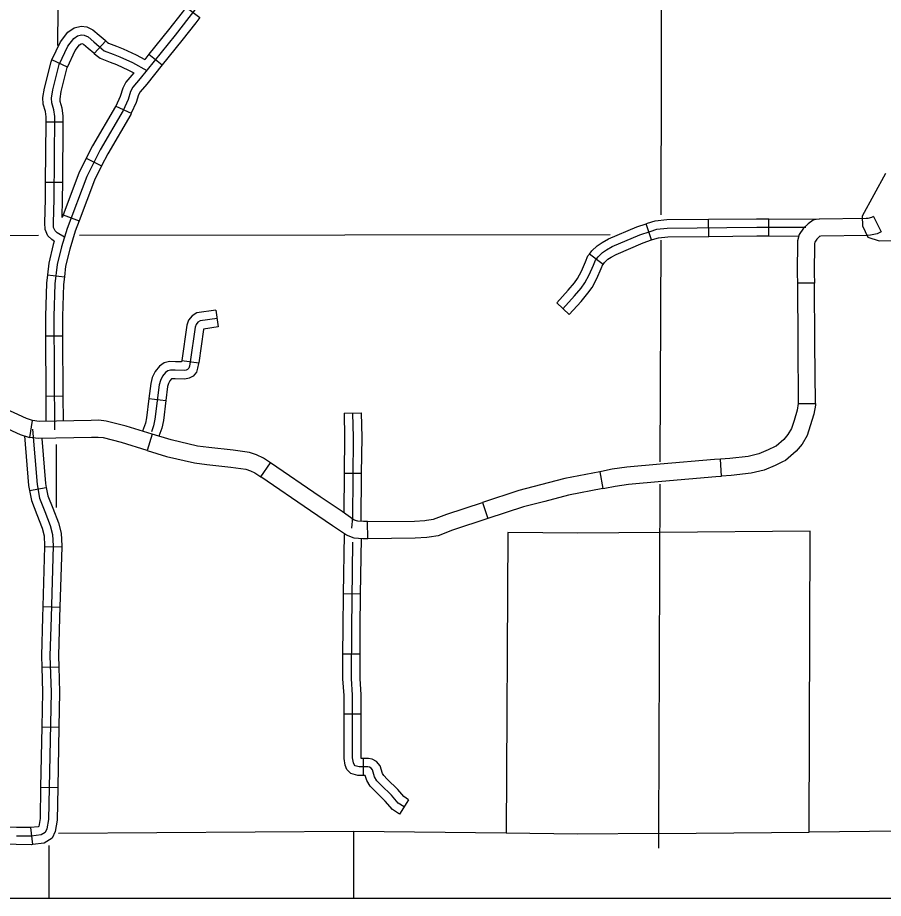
# Model space of a CAD drawing. Extents: x 1374139 to 1377472, y 1168351 to 1170484.
# Drawn here: x 1376021 to 1376172.9, y 1168653.8 to 1168808.4 of the extents above; entities that cross this region are included whole.
import ezdxf

# ---------------------------------------------------------------- set-up
doc = ezdxf.new("R2010")
doc.units = 0
doc.layers.add('26', color=7, linetype='Continuous')
doc.layers.add('Default', color=7, linetype='Continuous')

msp = doc.modelspace()

# ---------------------------------------------------------------- linework, layer by layer
at = {"layer": '26'}
msp.add_lwpolyline([(1375090, 1169579.43), (1376597.43, 1169579.43), (1376597.43, 1168653.79), (1375090, 1168653.79)], close=True, dxfattribs=at)
at = {"layer": 'Default'}
for p, q in [((1376050.54, 1168810.18), (1376052.94, 1168808.37)), ((1376034.42, 1168802.08), (1376036.45, 1168804.29)), ((1376029.73, 1168799.69), (1376027.01, 1168800.96)), ((1376044.02, 1168801.94), (1376046.35, 1168800.05)), ((1376038.19, 1168792.82), (1376040.92, 1168791.58)), ((1376028.98, 1168789.99), (1376025.98, 1168790.01)), ((1376033.04, 1168783.67), (1376035.72, 1168782.33)), ((1376028.9, 1168779.43), (1376025.9, 1168779.45)), ((1376028.97, 1168773.77), (1376031.77, 1168772.71)), ((1376152.82, 1168770.06), (1376152.82, 1168773.06)), ((1376171.22, 1168773.46), (1376172.56, 1168770.78)), ((1376132.26, 1168769.37), (1376131.29, 1168772.2)), ((1376142.28, 1168769.98), (1376142.25, 1168772.98)), ((1376123.73, 1168765.05), (1376121.34, 1168766.87)), ((1376026.21, 1168763.23), (1376029.19, 1168762.88)), ((1376160.84, 1168761.78), (1376157.84, 1168761.76)), ((1376117.81, 1168756.26), (1376115.6, 1168758.28)), ((1376055.76, 1168757.05), (1376056.19, 1168754.08)), ((1376025.88, 1168752.5), (1376028.88, 1168752.52)), ((1376049.8, 1168748.19), (1376052.77, 1168747.78)), ((1376025.94, 1168741.94), (1376028.94, 1168741.96)), ((1376044.03, 1168741.53), (1376047.01, 1168741.16)), ((1376158.01, 1168740.64), (1376161.01, 1168740.66)), ((1376078.28, 1168738.93), (1376081.28, 1168738.99)), ((1376023.13, 1168734.69), (1376023.57, 1168737.65)), ((1376044.58, 1168735.28), (1376043.69, 1168732.42)), ((1376063.66, 1168727.76), (1376065.35, 1168730.24)), ((1376144.5, 1168727.9), (1376144.33, 1168730.9)), ((1376078.31, 1168728.42), (1376081.31, 1168728.39)), ((1376123.15, 1168728.65), (1376123.71, 1168725.7)), ((1376023.06, 1168725.35), (1376026.01, 1168725.9)), ((1376102.55, 1168723.28), (1376103.49, 1168720.43)), ((1376082.44, 1168716.91), (1376082.41, 1168719.91)), ((1376025.72, 1168715.55), (1376028.72, 1168715.46)), ((1376081.19, 1168707.18), (1376078.2, 1168707.22)), ((1376025.4, 1168704.99), (1376028.4, 1168704.9)), ((1376081.09, 1168696.63), (1376078.09, 1168696.65)), ((1376025.22, 1168694.35), (1376028.22, 1168694.44)), ((1376081.28, 1168686.09), (1376078.28, 1168686.09)), ((1376025.23, 1168683.87), (1376028.23, 1168683.81)), ((1376081.61, 1168678.35), (1376081.61, 1168675.35)), ((1376025.02, 1168673.31), (1376028.02, 1168673.25)), ((1376089.61, 1168671.11), (1376087.99, 1168668.59)), ((1376023.23, 1168666.2), (1376023.6, 1168663.22))]:
    msp.add_line(p, q, dxfattribs=at)
for points in [[(1376054.19, 1168903.75), (1376053.77, 1168873.7), (1376053.77, 1168848.01), (1376053.6, 1168826.19), (1376053.6, 1168812.66), (1376053.42, 1168811.6), (1376052.67, 1168810.51), (1376051.06, 1168808.38), (1376048.65, 1168805.27), (1376042.49, 1168797.67), (1376041.22, 1168796.17), (1376040.82, 1168795.42), (1376040.36, 1168793.98), (1376039.5, 1168792.08), (1376035.47, 1168785.18), (1376033.11, 1168780.46), (1376029.66, 1168771.36), (1376028.68, 1168768.14), (1376027.93, 1168765.03), (1376027.53, 1168761.63), (1376027.36, 1168755.93), (1376027.47, 1168736.03)], [(1376028.6, 1168876.77), (1376027.98, 1168803.46)], [(1376133.97, 1168822.44), (1376133.89, 1168773.76)], [(1376050.54, 1168810.18), (1376049.87, 1168809.29), (1376047.47, 1168806.2), (1376044.02, 1168801.94)], [(1376052.94, 1168808.37), (1376052.25, 1168807.46), (1376049.82, 1168804.33), (1376046.35, 1168800.05)], [(1376027.01, 1168800.96), (1376028.5, 1168804.14), (1376029.77, 1168805.79), (1376030.88, 1168806.56), (1376032.12, 1168806.87), (1376033.1, 1168806.73), (1376034.18, 1168806.25), (1376035.31, 1168805.28), (1376036.32, 1168804.4), (1376036.45, 1168804.29)], [(1376029.19, 1168769.82), (1376027.9, 1168770.6), (1376027.55, 1168770.94), (1376027.28, 1168771.53), (1376027.25, 1168772.35), (1376027.38, 1168776.48), (1376027.49, 1168791.03), (1376027.35, 1168792.17), (1376026.97, 1168793.41), (1376026.94, 1168794.24), (1376027.18, 1168795.68), (1376028.28, 1168800.12), (1376029.79, 1168803.35), (1376030.82, 1168804.69), (1376031.51, 1168805.18), (1376032.2, 1168805.35), (1376032.68, 1168805.28), (1376033.36, 1168804.97), (1376034.33, 1168804.14), (1376035.32, 1168803.28), (1376035.74, 1168802.91), (1376036.18, 1168802.56), (1376037.76, 1168801.94), (1376038.93, 1168801.49), (1376041.13, 1168800.5), (1376043.65, 1168799.1)], [(1376036.45, 1168804.29), (1376036.7, 1168804.05), (1376036.93, 1168803.88), (1376038.31, 1168803.34), (1376039.51, 1168802.88), (1376041.81, 1168801.84), (1376043.28, 1168801.02)], [(1376029.73, 1168799.69), (1376031.08, 1168802.57), (1376031.87, 1168803.6), (1376032.14, 1168803.79), (1376032.27, 1168803.82), (1376032.55, 1168803.69), (1376033.35, 1168803.01), (1376034.33, 1168802.16), (1376034.42, 1168802.08)], [(1376025.98, 1168790.01), (1376025.99, 1168790.94), (1376025.88, 1168791.86), (1376025.48, 1168793.16), (1376025.43, 1168794.33), (1376025.71, 1168795.99), (1376026.86, 1168800.62), (1376027.01, 1168800.96)], [(1376034.42, 1168802.08), (1376034.77, 1168801.76), (1376035.44, 1168801.24), (1376037.22, 1168800.54), (1376038.36, 1168800.11), (1376040.46, 1168799.16), (1376041.36, 1168798.66)], [(1376044.02, 1168801.94), (1376043.28, 1168801.02)], [(1376028.98, 1168789.99), (1376028.99, 1168791.11), (1376028.82, 1168792.48), (1376028.46, 1168793.67), (1376028.44, 1168794.14), (1376028.65, 1168795.38), (1376029.7, 1168799.62), (1376029.73, 1168799.69)], [(1376046.35, 1168800.05), (1376043.65, 1168796.71), (1376042.47, 1168795.32), (1376042.21, 1168794.83), (1376041.76, 1168793.44), (1376040.92, 1168791.58)], [(1376041.36, 1168798.66), (1376039.98, 1168797.02), (1376039.44, 1168796.01), (1376038.96, 1168794.52), (1376038.19, 1168792.82)], [(1376038.19, 1168792.82), (1376038.16, 1168792.77), (1376034.15, 1168785.89), (1376033.04, 1168783.67)], [(1376040.92, 1168791.58), (1376040.83, 1168791.39), (1376036.79, 1168784.46), (1376035.72, 1168782.33)], [(1376025.9, 1168779.45), (1376025.98, 1168790.01)], [(1376028.9, 1168779.43), (1376028.98, 1168789.99)], [(1376033.04, 1168783.67), (1376031.74, 1168781.06), (1376028.78, 1168773.26)], [(1376035.72, 1168782.33), (1376034.49, 1168779.85), (1376031.77, 1168772.71)], [(1376173.33, 1168781.01), (1376169.24, 1168773.54), (1376169.27, 1168771.85), (1376170.19, 1168769.82), (1376172.23, 1168769.17), (1376185.3, 1168769.35)], [(1376027.42, 1168769.14), (1376026.97, 1168769.41), (1376026.31, 1168770.07), (1376025.79, 1168771.16), (1376025.74, 1168772.35), (1376025.88, 1168776.51), (1376025.9, 1168779.45)], [(1376028.78, 1168773.26), (1376028.88, 1168776.45), (1376028.9, 1168779.43)], [(1376142.25, 1168772.98), (1376150.7, 1168773.06), (1376152.82, 1168773.06)], [(1376152.82, 1168773.06), (1376161.65, 1168773.01)], [(1376171.22, 1168773.46), (1376170.83, 1168773.27), (1376170.2, 1168773.13), (1376169.91, 1168773.1), (1376161.65, 1168773.01), (1376161.15, 1168772.92)], [(1376031.77, 1168772.71), (1376031.08, 1168770.88), (1376030.13, 1168767.74), (1376029.41, 1168764.76), (1376029.19, 1168762.88)], [(1376116.7, 1168757.27), (1376118.75, 1168759.52), (1376119.89, 1168760.89), (1376120.53, 1168761.8), (1376121.29, 1168763.22), (1376122.04, 1168764.92), (1376122.4, 1168765.78), (1376122.88, 1168766.41), (1376123.66, 1168767.14), (1376124.35, 1168767.6), (1376125.35, 1168768.17), (1376130.21, 1168770.25), (1376131.98, 1168770.85), (1376133.19, 1168771.21), (1376135.02, 1168771.41), (1376150.71, 1168771.56), (1376159.32, 1168771.56)], [(1376121.34, 1168766.87), (1376121.76, 1168767.42), (1376122.73, 1168768.32), (1376123.56, 1168768.88), (1376124.68, 1168769.52), (1376129.67, 1168771.65), (1376131.29, 1168772.2)], [(1376131.29, 1168772.2), (1376131.52, 1168772.28), (1376132.9, 1168772.69), (1376134.93, 1168772.91), (1376142.25, 1168772.98)], [(1376161.15, 1168772.92), (1376160.64, 1168772.82), (1376159.72, 1168772.2), (1376158.94, 1168771.39), (1376158.19, 1168770.29), (1376157.85, 1168769.19), (1376157.82, 1168763.5), (1376157.84, 1168761.76)], [(1375924.81, 1168769.7), (1375975.05, 1168769.82), (1376024.65, 1168770.16)], [(1376031.87, 1168770.18), (1376124.97, 1168770.32)], [(1376132.26, 1168769.37), (1376132.43, 1168769.42), (1376133.49, 1168769.73), (1376135.11, 1168769.91), (1376142.28, 1168769.98)], [(1376142.28, 1168769.98), (1376150.71, 1168770.06), (1376152.82, 1168770.06)], [(1376152.81, 1168770.06), (1376158.11, 1168770.03)], [(1376161.81, 1168769.99), (1376161.67, 1168769.89), (1376161.27, 1168769.48), (1376160.92, 1168768.97), (1376160.84, 1168768.72), (1376160.82, 1168763.51), (1376160.84, 1168761.78)], [(1376172.56, 1168770.78), (1376171.84, 1168770.42), (1376170.7, 1168770.16), (1376170.09, 1168770.1), (1376161.94, 1168770.01), (1376161.7, 1168769.97)], [(1376027.42, 1168769.14), (1376027.23, 1168768.53), (1376026.45, 1168765.29), (1376026.21, 1168763.23)], [(1376123.73, 1168765.05), (1376124, 1168765.4), (1376124.6, 1168765.97), (1376125.14, 1168766.32), (1376126.02, 1168766.82), (1376130.75, 1168768.85), (1376132.26, 1168769.37)], [(1376133.88, 1168769.31), (1376133.73, 1168730.42)], [(1376115.6, 1168758.28), (1376117.62, 1168760.51), (1376118.7, 1168761.8), (1376119.24, 1168762.59), (1376119.94, 1168763.88), (1376120.67, 1168765.51), (1376121.09, 1168766.53), (1376121.34, 1168766.87)], [(1376117.81, 1168756.26), (1376119.89, 1168758.54), (1376121.09, 1168759.98), (1376121.81, 1168761.02), (1376122.63, 1168762.56), (1376123.42, 1168764.32), (1376123.71, 1168765.03), (1376123.73, 1168765.05)], [(1376026.21, 1168763.23), (1376026.03, 1168761.74), (1376025.86, 1168755.95), (1376025.88, 1168752.5)], [(1376029.19, 1168762.88), (1376029.03, 1168761.52), (1376028.86, 1168755.92), (1376028.88, 1168752.52)], [(1376157.84, 1168761.76), (1376157.92, 1168751.2)], [(1376160.92, 1168751.22), (1376160.84, 1168761.78)], [(1376055.76, 1168757.05), (1376052.45, 1168756.57), (1376051.6, 1168756.01), (1376051, 1168755.25), (1376050.67, 1168754.41), (1376049.8, 1168748.19)], [(1376055.98, 1168755.56), (1376053, 1168755.14), (1376052.63, 1168754.89), (1376052.32, 1168754.5), (1376052.13, 1168754.03), (1376051.27, 1168747.94), (1376051.13, 1168747.22), (1376051.01, 1168746.87), (1376050.82, 1168746.63), (1376050.58, 1168746.5), (1376050.22, 1168746.43), (1376048.66, 1168746.47), (1376047.8, 1168746.51), (1376047.35, 1168746.39), (1376046.94, 1168746.1), (1376046.41, 1168745.45), (1376046.04, 1168744.67), (1376045.83, 1168743.89), (1376045.09, 1168737.9), (1376044.85, 1168736.75), (1376044.46, 1168735.66)], [(1376056.19, 1168754.08), (1376053.62, 1168753.71), (1376053.6, 1168753.65), (1376052.77, 1168747.78)], [(1376025.88, 1168752.5), (1376025.94, 1168741.94)], [(1376028.88, 1168752.52), (1376028.94, 1168741.96)], [(1376157.92, 1168751.2), (1376158.01, 1168740.64)], [(1376161.01, 1168740.66), (1376160.92, 1168751.22)], [(1376049.8, 1168748.19), (1376049.79, 1168748.19), (1376049.75, 1168747.95), (1376048.72, 1168747.97), (1376047.63, 1168748.02), (1376046.7, 1168747.77), (1376045.91, 1168747.21), (1376045.13, 1168746.25), (1376044.62, 1168745.18), (1376044.36, 1168744.17), (1376044.03, 1168741.53)], [(1376052.77, 1168747.78), (1376052.75, 1168747.69), (1376052.58, 1168746.82), (1376052.35, 1168746.16), (1376051.81, 1168745.44), (1376051.07, 1168745.07), (1376050.35, 1168744.93), (1376048.61, 1168744.97), (1376047.98, 1168745), (1376047.97, 1168745), (1376047.68, 1168744.64), (1376047.45, 1168744.15), (1376047.31, 1168743.61), (1376047.01, 1168741.16)], [(1376023.61, 1168737.65), (1376022.56, 1168738.02), (1376016.75, 1168740.64), (1376014.33, 1168741.78)], [(1376025.94, 1168741.94), (1376025.96, 1168737.5)], [(1376028.94, 1168741.96), (1376028.96, 1168737.56)], [(1376044.03, 1168741.53), (1376043.61, 1168738.15), (1376043.4, 1168737.17), (1376042.91, 1168735.8)], [(1376047.01, 1168741.16), (1376046.58, 1168737.65), (1376046.29, 1168736.34), (1376045.78, 1168734.91)], [(1376158.01, 1168740.64), (1376158.01, 1168740.62), (1376157.8, 1168739.46), (1376157.26, 1168737.65), (1376156.79, 1168736.28), (1376156.2, 1168735.23), (1376155.48, 1168734.35), (1376154.12, 1168733.16), (1376153.95, 1168733.09)], [(1376161.01, 1168740.66), (1376161.01, 1168740.35), (1376160.72, 1168738.76), (1376160.12, 1168736.73), (1376159.54, 1168735.05), (1376158.69, 1168733.53), (1376157.63, 1168732.25), (1376155.79, 1168730.64), (1376155.26, 1168730.39)], [(1376013.05, 1168739.07), (1376015.49, 1168737.92), (1376021.44, 1168735.23), (1376022.89, 1168734.72), (1376023.13, 1168734.69)], [(1376081.28, 1168738.99), (1376081.37, 1168734.7), (1376081.31, 1168728.39)], [(1376033.86, 1168737.66), (1376024.77, 1168737.48), (1376023.57, 1168737.65)], [(1376044.58, 1168735.28), (1376040.04, 1168736.69), (1376036.53, 1168737.56), (1376035.25, 1168737.69), (1376033.86, 1168737.66)], [(1376078.28, 1168738.93), (1376078.37, 1168734.69), (1376078.31, 1168728.42)], [(1376079.78, 1168738.96), (1376079.87, 1168734.7), (1376079.74, 1168720.66), (1376079.56, 1168718.79)], [(1376023.57, 1168736.14), (1376024.39, 1168726.42), (1376024.83, 1168724.03), (1376025.78, 1168721.7), (1376026.72, 1168719.21), (1376027.13, 1168717.64), (1376027.23, 1168715.68), (1376026.85, 1168703.13), (1376026.66, 1168696.36), (1376026.85, 1168689.99), (1376026.41, 1168667.66), (1376026.12, 1168665.99), (1376025.84, 1168665.36), (1376025.12, 1168664.92), (1376023.35, 1168664.7), (1376020.77, 1168664.73)], [(1376022.17, 1168734.98), (1376022.9, 1168726.23), (1376023.06, 1168725.35)], [(1376033.92, 1168734.66), (1376024.58, 1168734.47), (1376023.13, 1168734.69)], [(1376025.22, 1168734.49), (1376025.88, 1168726.62), (1376026.01, 1168725.9)], [(1376043.69, 1168732.42), (1376039.23, 1168733.8), (1376036.03, 1168734.6), (1376035.13, 1168734.68), (1376033.92, 1168734.66)], [(1376054.56, 1168732.93), (1376052.54, 1168733.16), (1376047.91, 1168734.25), (1376044.58, 1168735.28)], [(1376027.75, 1168733.46), (1376027.75, 1168722.4)], [(1376065.35, 1168730.24), (1376064.14, 1168731.06), (1376062.92, 1168731.65), (1376061.66, 1168732.03), (1376058.79, 1168732.44), (1376054.56, 1168732.93)], [(1376153.95, 1168733.09), (1376152.74, 1168732.5), (1376151.06, 1168731.83), (1376149.19, 1168731.35), (1376145.97, 1168730.99), (1376144.33, 1168730.9)], [(1376043.69, 1168732.42), (1376047.13, 1168731.35), (1376052.02, 1168730.2), (1376054.22, 1168729.95)], [(1376054.22, 1168729.95), (1376058.41, 1168729.46), (1376061.01, 1168729.09), (1376061.83, 1168728.85), (1376062.64, 1168728.45), (1376063.66, 1168727.76)], [(1376074.08, 1168724.29), (1376065.35, 1168730.24)], [(1376133.76, 1168729.99), (1376127.89, 1168729.46), (1376125.35, 1168729.11), (1376123.45, 1168728.7), (1376123.15, 1168728.65)], [(1376144.33, 1168730.9), (1376143.31, 1168730.84), (1376133.76, 1168729.99)], [(1376155.26, 1168730.39), (1376153.95, 1168729.75), (1376151.99, 1168728.97), (1376149.73, 1168728.4), (1376146.22, 1168728), (1376144.5, 1168727.9)], [(1376078.31, 1168728.42), (1376078.25, 1168721.45)], [(1376081.31, 1168728.39), (1376081.23, 1168719.93)], [(1376123.15, 1168728.65), (1376117.02, 1168727.49), (1376112.74, 1168726.37)], [(1376072.39, 1168721.81), (1376063.66, 1168727.76)], [(1376123.71, 1168725.7), (1376124.05, 1168725.76), (1376125.87, 1168726.16), (1376128.23, 1168726.48), (1376134.03, 1168727)], [(1376134.03, 1168727), (1376143.52, 1168727.85), (1376144.5, 1168727.9)], [(1376023.06, 1168725.35), (1376023.39, 1168723.61), (1376024.38, 1168721.15), (1376025.29, 1168718.76), (1376025.64, 1168717.41), (1376025.72, 1168715.66), (1376025.72, 1168715.55)], [(1376026.01, 1168725.9), (1376026.28, 1168724.45), (1376027.17, 1168722.25), (1376028.15, 1168719.67), (1376028.62, 1168717.86), (1376028.73, 1168715.69), (1376028.72, 1168715.46)], [(1376112.74, 1168726.37), (1376108.95, 1168725.38), (1376102.55, 1168723.28)], [(1376123.71, 1168725.7), (1376117.68, 1168724.56), (1376113.5, 1168723.47)], [(1376133.71, 1168726.51), (1376133.47, 1168665.18)], [(1376082.41, 1168719.91), (1376081.67, 1168719.91), (1376080.69, 1168719.97), (1376080.08, 1168720.19), (1376077.92, 1168721.68), (1376074.08, 1168724.29)], [(1376092.75, 1168720.15), (1376094, 1168720.35), (1376096.33, 1168721.24), (1376102.55, 1168723.28)], [(1376113.5, 1168723.47), (1376109.8, 1168722.5), (1376103.49, 1168720.43)], [(1376082.44, 1168716.91), (1376081.59, 1168716.91), (1376080.07, 1168717), (1376078.7, 1168717.51), (1376076.23, 1168719.2), (1376072.39, 1168721.81)], [(1376082.41, 1168719.91), (1376090.65, 1168719.98), (1376092.47, 1168720.11), (1376092.75, 1168720.15)], [(1376103.49, 1168720.43), (1376097.34, 1168718.41), (1376094.78, 1168717.43), (1376093.21, 1168717.19)], [(1376078.2, 1168707.22), (1376078.33, 1168717.64)], [(1376107.03, 1168718.01), (1376106.72, 1168665.21), (1376079.96, 1168665.52), (1376079.94, 1168653.79)], [(1376212.85, 1168653.79), (1376212.89, 1168665.93), (1376186.42, 1168665.68), (1376159.94, 1168665.43), (1376160.1, 1168718.23), (1376133.68, 1168717.98), (1376119.34, 1168717.86), (1376107.03, 1168718.01)], [(1376088.8, 1168669.85), (1376087.77, 1168670.51), (1376086.61, 1168671.88), (1376084.79, 1168673.66), (1376084.04, 1168674.4), (1376083.63, 1168675.11), (1376083.26, 1168676.35), (1376083.01, 1168676.64), (1376082.72, 1168676.81), (1376082.43, 1168676.85), (1376081.6, 1168676.85), (1376080.94, 1168676.85), (1376080.24, 1168677.05), (1376080.03, 1168677.26), (1376079.91, 1168677.55), (1376079.78, 1168678.44), (1376079.78, 1168689.45), (1376079.57, 1168692.35), (1376079.62, 1168701.26), (1376079.82, 1168716.31)], [(1376081.19, 1168707.18), (1376081.32, 1168716.92)], [(1376093.21, 1168717.19), (1376092.8, 1168717.12), (1376090.76, 1168716.99), (1376082.44, 1168716.91)], [(1376025.72, 1168715.55), (1376025.4, 1168704.99)], [(1376028.72, 1168715.46), (1376028.4, 1168704.9)], [(1376078.09, 1168696.65), (1376078.12, 1168701.27), (1376078.2, 1168707.22)], [(1376081.09, 1168696.63), (1376081.12, 1168701.25), (1376081.19, 1168707.18)], [(1376025.4, 1168704.99), (1376025.35, 1168703.17), (1376025.16, 1168696.35), (1376025.22, 1168694.35)], [(1376028.4, 1168704.9), (1376028.35, 1168703.08), (1376028.16, 1168696.36), (1376028.22, 1168694.44)], [(1376078.28, 1168686.09), (1376078.28, 1168689.4), (1376078.07, 1168692.3), (1376078.09, 1168696.65)], [(1376081.28, 1168686.09), (1376081.28, 1168689.51), (1376081.08, 1168692.4), (1376081.09, 1168696.63)], [(1376025.22, 1168694.35), (1376025.35, 1168689.99), (1376025.23, 1168683.87)], [(1376028.22, 1168694.44), (1376028.35, 1168690), (1376028.23, 1168683.81)], [(1376081.61, 1168675.35), (1376081.6, 1168675.35), (1376080.72, 1168675.35), (1376079.45, 1168675.72), (1376078.76, 1168676.4), (1376078.45, 1168677.14), (1376078.28, 1168678.34), (1376078.28, 1168686.09)], [(1376081.61, 1168678.35), (1376081.6, 1168678.35), (1376081.31, 1168678.35), (1376081.28, 1168678.54), (1376081.28, 1168686.09)], [(1376025.23, 1168683.87), (1376025.02, 1168673.31)], [(1376028.23, 1168683.81), (1376028.02, 1168673.25)], [(1376089.61, 1168671.11), (1376088.77, 1168671.65), (1376087.71, 1168672.9), (1376085.84, 1168674.72), (1376085.24, 1168675.33), (1376085.02, 1168675.71), (1376084.6, 1168677.08), (1376083.98, 1168677.81), (1376083.22, 1168678.25), (1376082.54, 1168678.35), (1376081.61, 1168678.35)], [(1376087.99, 1168668.59), (1376086.77, 1168669.37), (1376085.51, 1168670.85), (1376083.73, 1168672.59), (1376082.85, 1168673.48), (1376082.25, 1168674.5), (1376081.99, 1168675.35), (1376081.61, 1168675.35)], [(1376025.02, 1168673.31), (1376024.91, 1168667.81), (1376024.68, 1168666.43), (1376024.66, 1168666.4), (1376024.61, 1168666.37), (1376023.23, 1168666.2)], [(1376028.02, 1168673.25), (1376027.9, 1168667.52), (1376027.57, 1168665.55), (1376027.02, 1168664.33), (1376025.62, 1168663.48), (1376023.6, 1168663.22)], [(1376023.27, 1168666.2), (1376020.81, 1168666.23), (1376016.23, 1168666.39), (1376012.85, 1168666.36)], [(1376079.96, 1168665.52), (1376028.18, 1168665.18)], [(1376133.47, 1168665.18), (1376119.26, 1168665.06), (1376106.72, 1168665.21)], [(1376133.47, 1168665.18), (1376133.46, 1168662.58)], [(1376133.47, 1168665.18), (1376159.94, 1168665.43)], [(1376023.6, 1168663.22), (1376023.44, 1168663.2), (1376020.74, 1168663.24), (1376016.19, 1168663.39), (1376012.87, 1168663.36)], [(1376026.45, 1168663.07), (1376026.46, 1168653.79)]]:
    msp.add_lwpolyline(points, dxfattribs=at)

doc.saveas('drawing.dxf')
